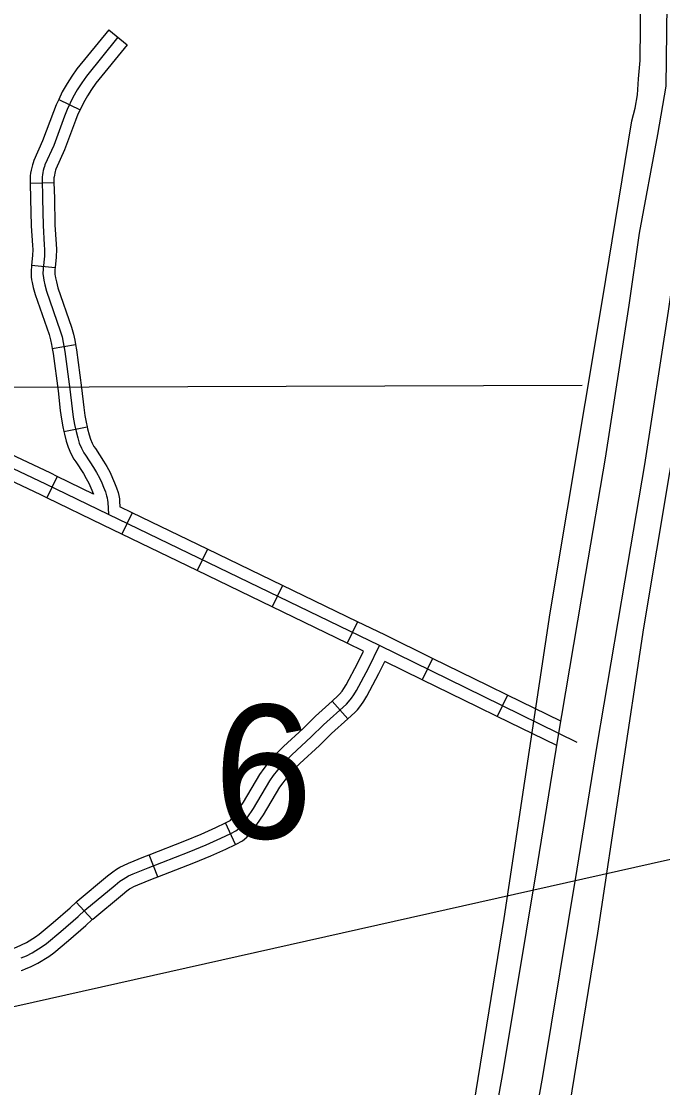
# Model space of a CAD drawing. Extents: x -492261 to -432772, y 1441225 to 1452922.
# Drawn here: x -458819.6 to -458703.7, y 1450967.5 to 1451160.3 of the extents above; entities that cross this region are included whole.
import ezdxf

# ---------------------------------------------------------------- set-up
doc = ezdxf.new("R2010")
doc.units = 0
doc.layers.add('Default', color=7, linetype='Continuous')
doc.layers.add('R_Draft', color=7, linetype='Continuous')

msp = doc.modelspace()

# ---------------------------------------------------------------- linework, layer by layer
at = {"layer": 'Default'}
for p, q in [((-458803.82, 1451158.8), (-458800.49, 1451156.09)), ((-458812.87, 1451146.16), (-458809, 1451144.32)), ((-458818.01, 1451131.04), (-458813.73, 1451131.15)), ((-458817.77, 1451116.25), (-458813.51, 1451115.8)), ((-458814.04, 1451101.17), (-458809.81, 1451101.86)), ((-458811.92, 1451086.14), (-458807.73, 1451087.03)), ((-458813.14, 1451078.04), (-458815, 1451074.19)), ((-458799.56, 1451071.47), (-458801.43, 1451067.61)), ((-458785.98, 1451064.9), (-458787.85, 1451061.04)), ((-458772.4, 1451058.32), (-458774.27, 1451054.47)), ((-458758.82, 1451051.75), (-458760.69, 1451047.89)), ((-458745.26, 1451045.12), (-458747.15, 1451041.28)), ((-458760.56, 1451034.24), (-458763.43, 1451037.42)), ((-458731.72, 1451038.49), (-458733.59, 1451034.64)), ((-458771.21, 1451024), (-458774.49, 1451026.75)), ((-458780.9, 1451011.5), (-458782.72, 1451015.38)), ((-458794.95, 1451005.65), (-458796.51, 1451009.64)), ((-458806.81, 1450997.91), (-458809.7, 1451001.07))]:
    msp.add_line(p, q, dxfattribs=at)
for points in [[(-458775.09, 1450741.98), (-458762.55, 1450815.06), (-458753.36, 1450873.9), (-458743.23, 1450930.99), (-458732.3, 1450998.14), (-458723.97, 1451053.35), (-458714.51, 1451109.99), (-458709.23, 1451142.3), (-458708.63, 1451144.59), (-458708.2, 1451147), (-458708.04, 1451149.94), (-458707.72, 1451153.24), (-458706.96, 1451233.13), (-458706.23, 1451310.87), (-458705.47, 1451401.93), (-458705.35, 1451497.74), (-458704.15, 1451560.62), (-458704.06, 1451606.12)], [(-458757.7, 1450741.98), (-458745.63, 1450812.29), (-458736.45, 1450871.08), (-458726.32, 1450928.11), (-458715.37, 1450995.48), (-458707.04, 1451050.66), (-458697.6, 1451107.2), (-458692.45, 1451138.71), (-458691.87, 1451140.9), (-458691.14, 1451145.04), (-458690.95, 1451148.63), (-458690.58, 1451152.32), (-458689.82, 1451232.97), (-458689.08, 1451310.72), (-458688.32, 1451401.84), (-458688.21, 1451497.57), (-458687.01, 1451560.44), (-458686.91, 1451606.08)], [(-458741.76, 1450911.7), (-458737.69, 1450937.21), (-458734.52, 1450958.98), (-458732.41, 1450970.73), (-458726.22, 1451008.19), (-458722.62, 1451030.54), (-458717.54, 1451060.5), (-458713.99, 1451081.36), (-458709.7, 1451108.97), (-458707.85, 1451122.03), (-458704.54, 1451139.83), (-458703.02, 1451148.6), (-458702.16, 1451217.61), (-458701.82, 1451257.17), (-458701.28, 1451283.17), (-458701.01, 1451317.21), (-458701, 1451317.95)], [(-458693.86, 1451317.92), (-458693.87, 1451317.16), (-458694.14, 1451283.06), (-458694.68, 1451257.07), (-458695.02, 1451217.53), (-458695.89, 1451147.94), (-458697.51, 1451138.57), (-458700.8, 1451120.88), (-458702.63, 1451107.92), (-458706.94, 1451080.21), (-458710.5, 1451059.31), (-458715.57, 1451029.37), (-458719.17, 1451007.04), (-458725.37, 1450969.52), (-458727.47, 1450957.83), (-458730.63, 1450936.14), (-458734.7, 1450910.58)], [(-458803.82, 1451158.8), (-458809.59, 1451151.7), (-458810.48, 1451150.39), (-458811.35, 1451149.07), (-458812.22, 1451147.54), (-458812.87, 1451146.16)], [(-458802.16, 1451157.45), (-458807.87, 1451150.42), (-458808.69, 1451149.2), (-458809.52, 1451147.94), (-458810.31, 1451146.55), (-458811.35, 1451144.37), (-458811.84, 1451143.17), (-458813.78, 1451137.89), (-458815.35, 1451134.35), (-458815.46, 1451134.05), (-458815.54, 1451133.78), (-458815.65, 1451133.37), (-458815.75, 1451132.96), (-458815.83, 1451132.54), (-458815.88, 1451132.2), (-458815.89, 1451131.87), (-458815.8, 1451128.29), (-458815.7, 1451123.42), (-458815.47, 1451119.9), (-458815.42, 1451119.09), (-458815.45, 1451117.83), (-458815.68, 1451115.65), (-458815.7, 1451115.27), (-458815.72, 1451114.99), (-458815.72, 1451114.65), (-458815.7, 1451114.36), (-458815.64, 1451113.94), (-458815.57, 1451113.53), (-458815.37, 1451112.7), (-458815.08, 1451111.5), (-458812.59, 1451104.37), (-458812.25, 1451103.26), (-458812.05, 1451102.26), (-458811.78, 1451100.6), (-458810.86, 1451093.8), (-458810.46, 1451090.25), (-458810.24, 1451088.74), (-458810.01, 1451087.44), (-458809.74, 1451086.18), (-458809.43, 1451085.01), (-458809.15, 1451084.07), (-458808.76, 1451083.13), (-458808.31, 1451082.31), (-458808.01, 1451081.89), (-458806.57, 1451079.66), (-458806.04, 1451078.75), (-458805.49, 1451077.77), (-458805.08, 1451076.86), (-458804.74, 1451076.08), (-458804.43, 1451075.27), (-458804.21, 1451074.55), (-458804.1, 1451074.15), (-458804.03, 1451073.7), (-458803.99, 1451073.38), (-458803.88, 1451071.18)], [(-458800.49, 1451156.09), (-458806.15, 1451149.15), (-458806.91, 1451148.01), (-458807.69, 1451146.82), (-458808.41, 1451145.56), (-458809, 1451144.32)], [(-458812.87, 1451146.16), (-458813.31, 1451145.24), (-458813.84, 1451143.95), (-458815.77, 1451138.69), (-458817.34, 1451135.14), (-458817.49, 1451134.72), (-458817.6, 1451134.38), (-458817.73, 1451133.9), (-458817.84, 1451133.41), (-458817.95, 1451132.89), (-458818.01, 1451132.38), (-458818.03, 1451131.89), (-458818.01, 1451131.04)], [(-458809, 1451144.32), (-458809.39, 1451143.51), (-458809.84, 1451142.39), (-458811.8, 1451137.08), (-458813.36, 1451133.56), (-458813.42, 1451133.38), (-458813.48, 1451133.19), (-458813.57, 1451132.84), (-458813.65, 1451132.51), (-458813.72, 1451132.19), (-458813.74, 1451132.02), (-458813.75, 1451131.86), (-458813.73, 1451131.15)], [(-458818.01, 1451131.04), (-458817.94, 1451128.24), (-458817.84, 1451123.33), (-458817.61, 1451119.76), (-458817.57, 1451119.05), (-458817.59, 1451117.97), (-458817.77, 1451116.25)], [(-458813.73, 1451131.15), (-458813.66, 1451128.34), (-458813.56, 1451123.51), (-458813.33, 1451120.03), (-458813.28, 1451119.14), (-458813.31, 1451117.7), (-458813.51, 1451115.8)], [(-458817.77, 1451116.25), (-458817.81, 1451115.84), (-458817.84, 1451115.41), (-458817.86, 1451115.05), (-458817.86, 1451114.59), (-458817.83, 1451114.15), (-458817.76, 1451113.59), (-458817.66, 1451113.08), (-458817.46, 1451112.21), (-458817.14, 1451110.9), (-458814.62, 1451103.7), (-458814.33, 1451102.73), (-458814.15, 1451101.87), (-458814.04, 1451101.17)], [(-458813.51, 1451115.8), (-458813.54, 1451115.45), (-458813.57, 1451115.13), (-458813.58, 1451114.93), (-458813.58, 1451114.72), (-458813.57, 1451114.57), (-458813.53, 1451114.29), (-458813.47, 1451113.97), (-458813.29, 1451113.19), (-458813.03, 1451112.11), (-458810.55, 1451105.03), (-458810.17, 1451103.78), (-458809.94, 1451102.65), (-458809.81, 1451101.86)], [(-458814.04, 1451101.17), (-458813.9, 1451100.29), (-458812.99, 1451093.54), (-458812.58, 1451089.98), (-458812.36, 1451088.4), (-458812.11, 1451087.02), (-458811.92, 1451086.14)], [(-458809.81, 1451101.86), (-458809.66, 1451100.92), (-458808.73, 1451094.07), (-458808.33, 1451090.52), (-458808.13, 1451089.08), (-458807.9, 1451087.85), (-458807.73, 1451087.03)], [(-458991.54, 1451099.14), (-458860.2, 1451094.42), (-458843.08, 1451094.11), (-458718.21, 1451094.51)], [(-458811.92, 1451086.14), (-458811.82, 1451085.69), (-458811.5, 1451084.43), (-458811.17, 1451083.34), (-458810.69, 1451082.2), (-458810.13, 1451081.18), (-458809.79, 1451080.69), (-458808.4, 1451078.54), (-458807.91, 1451077.69), (-458807.41, 1451076.8), (-458807.04, 1451075.99), (-458806.55, 1451074.85)], [(-458807.73, 1451087.03), (-458807.65, 1451086.67), (-458807.37, 1451085.58), (-458807.13, 1451084.79), (-458806.83, 1451084.06), (-458806.49, 1451083.44), (-458806.23, 1451083.08), (-458804.74, 1451080.78), (-458804.18, 1451079.81), (-458803.58, 1451078.73), (-458803.12, 1451077.72), (-458802.76, 1451076.89), (-458802.41, 1451075.98), (-458802.14, 1451075.14), (-458802, 1451074.59), (-458801.9, 1451074), (-458801.85, 1451073.56), (-458801.8, 1451072.55)], [(-458719.09, 1451029.96), (-458736.06, 1451038.22), (-458754.86, 1451047.45), (-458803.88, 1451071.18), (-458815.2, 1451076.66), (-458830.6, 1451083.91)], [(-458813.14, 1451078.04), (-458814.28, 1451078.6), (-458826.8, 1451084.49)], [(-458815, 1451074.19), (-458816.12, 1451074.73), (-458828.63, 1451080.61)], [(-458806.55, 1451074.85), (-458813.14, 1451078.04)], [(-458801.43, 1451067.61), (-458804.81, 1451069.25), (-458815, 1451074.19)], [(-458799.56, 1451071.47), (-458801.8, 1451072.55)], [(-458785.98, 1451064.9), (-458799.56, 1451071.47)], [(-458787.85, 1451061.04), (-458801.43, 1451067.61)], [(-458772.4, 1451058.32), (-458785.98, 1451064.9)], [(-458774.27, 1451054.47), (-458787.85, 1451061.04)], [(-458758.82, 1451051.75), (-458772.4, 1451058.32)], [(-458760.69, 1451047.89), (-458774.27, 1451054.47)], [(-458745.26, 1451045.12), (-458753.92, 1451049.38), (-458758.82, 1451051.75)], [(-458800.75, 1451005.53), (-458800.23, 1451005.8), (-458799.42, 1451006.17), (-458796.7, 1451007.27), (-458789.25, 1451010.18), (-458786.23, 1451011.41), (-458783.57, 1451012.62), (-458781.76, 1451013.47), (-458780.83, 1451013.97), (-458780.32, 1451014.36), (-458779.41, 1451015.46), (-458778.79, 1451016.32), (-458777.66, 1451018.01), (-458774.68, 1451023), (-458774.01, 1451023.96), (-458773.22, 1451024.94), (-458772.02, 1451026.37), (-458770.74, 1451027.69), (-458767.19, 1451030.94), (-458764.99, 1451033.12), (-458760.85, 1451036.86), (-458760.46, 1451037.27), (-458759.93, 1451037.92), (-458759.49, 1451038.54), (-458759.03, 1451039.35), (-458756.87, 1451043.36), (-458754.86, 1451047.45)], [(-458757.73, 1451046.46), (-458760.69, 1451047.89)], [(-458763.43, 1451037.42), (-458762.35, 1451038.4), (-458762.07, 1451038.69), (-458761.63, 1451039.22), (-458761.29, 1451039.69), (-458760.9, 1451040.38), (-458758.77, 1451044.34), (-458757.73, 1451046.46)], [(-458731.72, 1451038.49), (-458735.12, 1451040.15), (-458745.26, 1451045.12)], [(-458760.56, 1451034.24), (-458759.35, 1451035.33), (-458758.85, 1451035.85), (-458758.23, 1451036.61), (-458757.68, 1451037.38), (-458757.15, 1451038.31), (-458754.96, 1451042.38), (-458753.88, 1451044.58)], [(-458747.15, 1451041.28), (-458753.88, 1451044.58)], [(-458733.59, 1451034.64), (-458737, 1451036.3), (-458747.15, 1451041.28)], [(-458774.49, 1451026.75), (-458773.61, 1451027.81), (-458772.23, 1451029.23), (-458768.67, 1451032.49), (-458766.46, 1451034.68), (-458763.43, 1451037.42)], [(-458722.07, 1451033.79), (-458731.72, 1451038.49)], [(-458771.21, 1451024), (-458770.42, 1451024.93), (-458769.24, 1451026.15), (-458765.71, 1451029.39), (-458763.51, 1451031.56), (-458760.56, 1451034.24)], [(-458722.81, 1451029.38), (-458733.59, 1451034.64)], [(-458782.72, 1451015.38), (-458782.72, 1451015.38), (-458782, 1451015.78), (-458781.82, 1451015.91), (-458781.11, 1451016.77), (-458780.55, 1451017.55), (-458779.47, 1451019.16), (-458776.48, 1451024.16), (-458775.72, 1451025.24), (-458774.87, 1451026.3), (-458774.49, 1451026.75)], [(-458780.9, 1451011.5), (-458780.79, 1451011.56), (-458779.66, 1451012.17), (-458778.83, 1451012.8), (-458777.71, 1451014.15), (-458777.03, 1451015.1), (-458775.84, 1451016.87), (-458772.88, 1451021.83), (-458772.29, 1451022.67), (-458771.56, 1451023.58), (-458771.21, 1451024)], [(-458796.51, 1451009.64), (-458790.05, 1451012.17), (-458787.08, 1451013.38), (-458784.47, 1451014.56), (-458782.72, 1451015.38)], [(-458794.95, 1451005.65), (-458788.46, 1451008.19), (-458785.39, 1451009.44), (-458782.67, 1451010.67), (-458780.9, 1451011.5)], [(-458809.7, 1451001.07), (-458809.53, 1451001.23), (-458804.03, 1451005.8), (-458803.07, 1451006.56), (-458802.41, 1451007.02), (-458801.8, 1451007.4), (-458801.16, 1451007.72), (-458800.27, 1451008.14), (-458797.49, 1451009.26), (-458796.51, 1451009.64)], [(-458819.68, 1450990.98), (-458818.72, 1450991.39), (-458817.67, 1450991.89), (-458815.87, 1450993.03), (-458815.06, 1450993.62), (-458812.51, 1450995.75), (-458809.38, 1450998.47), (-458808.12, 1450999.62), (-458802.68, 1451004.14), (-458801.79, 1451004.84), (-458801.23, 1451005.24), (-458800.75, 1451005.53)], [(-458806.81, 1450997.91), (-458806.71, 1450998), (-458801.34, 1451002.47), (-458800.52, 1451003.11), (-458800.04, 1451003.45), (-458799.69, 1451003.66), (-458799.3, 1451003.87), (-458798.57, 1451004.2), (-458795.91, 1451005.28), (-458794.95, 1451005.65)], [(-458821.13, 1450992.71), (-458821.01, 1450992.75), (-458820.5, 1450992.96), (-458819.6, 1450993.35), (-458818.71, 1450993.77), (-458817.08, 1450994.8), (-458816.38, 1450995.31), (-458813.9, 1450997.38), (-458810.8, 1451000.07), (-458809.7, 1451001.07)], [(-458819.63, 1450988.69), (-458819.44, 1450988.76), (-458818.85, 1450989.01), (-458817.83, 1450989.44), (-458816.64, 1450990.02), (-458814.67, 1450991.25), (-458813.74, 1450991.93), (-458811.12, 1450994.12), (-458807.95, 1450996.87), (-458806.81, 1450997.91)]]:
    msp.add_lwpolyline(points, dxfattribs=at)
at = {"layer": 'R_Draft'}
msp.add_line((-458276.78, 1451104.14), (-459208.88, 1450895.19), dxfattribs=at)

# ---------------------------------------------------------------- texts
at = {"layer": 'Default'}
msp.add_text('6', height=24.14, dxfattribs=at).set_placement((-458784.86, 1451012.59))

doc.saveas('drawing.dxf')
